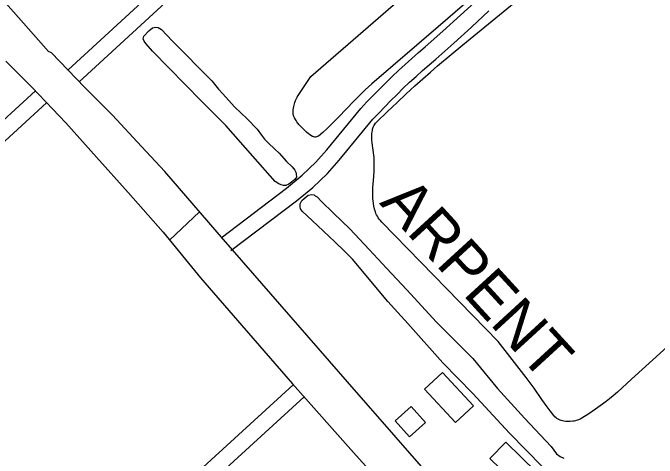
# Model space of a CAD drawing. Extents: x 3704301 to 3742427, y 506229 to 532009.
# Drawn here: x 3732090 to 3733281, y 520096 to 520919 of the extents above; entities that cross this region are included whole.
import ezdxf

# ---------------------------------------------------------------- set-up
doc = ezdxf.new("R2010")
doc.units = 0
for name, color, linetype in [('V-BLDG-OTLN', 7, 'Continuous'), ('V-RIVR-IDEN', 7, 'Continuous'), ('V-ROAD-CNTR', 7, 'Continuous'), ('V-SITE-VEGE', 7, 'Continuous'), ('V-TOPO-SHOR', 7, 'Continuous')]:
    doc.layers.add(name, color=color, linetype=linetype)

msp = doc.modelspace()

# ---------------------------------------------------------------- linework, layer by layer
at = {"layer": 'V-BLDG-OTLN'}
for points in [[(3732908, 520162.2), (3732851.1, 520223.7), (3732884.3, 520254.4), (3732941.2, 520193)], [(3732826.3, 520192), (3732796.5, 520165.3), (3732823.3, 520135.6), (3732853, 520162.3)], [(3733028.9, 520040.1), (3732971.7, 520095.6), (3733001.1, 520125.8), (3733058.3, 520070.4)]]:
    msp.add_lwpolyline(points, close=True, dxfattribs=at)
at = {"layer": 'V-ROAD-CNTR'}
for points in [[(3732191.7, 520814.2), (3733157.1, 521700.5)], [(3732212, 520792.1), (3733177.3, 521678.3)], [(3732161, 520845.3), (3732155.5, 520847.6), (3732011.2, 521011.1)], [(3732474.6, 520503.8), (3732595.4, 520595.3), (3732624.3, 520619.1), (3732650, 520643.1), (3732670.2, 520666.2), (3732732.9, 520742.5), (3732744.4, 520754.9), (3732755.8, 520766.8), (3732767.4, 520778.5), (3732779.1, 520790.2), (3732791, 520801.6), (3732803, 520813), (3732815.2, 520824.1), (3732827.5, 520835.1), (3732839.9, 520846), (3732852.2, 520856.5), (3732884.9, 520885.7), (3732917.4, 520915.2), (3732949.8, 520944.9)], [(3732492.8, 520479.9), (3732613.9, 520571.8), (3732644.1, 520596.5), (3732671.6, 520622.2), (3732693.1, 520646.8), (3732755.5, 520722.7), (3732766.2, 520734.2), (3732777.4, 520745.9), (3732788.7, 520757.4), (3732800.1, 520768.7), (3732811.7, 520779.9), (3732823.4, 520791), (3732835.3, 520801.9), (3732847.3, 520812.7), (3732859.5, 520823.3), (3732872, 520833.9), (3732904.9, 520863.4), (3732937.6, 520893), (3732970.1, 520922.8)], [(3734663.6, 518083.8), (3734467.5, 518287.2), (3734189, 518588.4), (3734008.1, 518780.7), (3733923.9, 518870.7), (3733845, 518953.3), (3733772, 519049.9), (3733686.5, 519158.7), (3733618.9, 519235.5), (3733578.6, 519280.5), (3733492.7, 519373.5), (3733300, 519576.5), (3732978.3, 519928.7), (3732708.3, 520237.1), (3732479, 520500.7), (3732370.3, 520626.2), (3732327.4, 520672.5), (3732273.6, 520730.3), (3732222.1, 520782.2), (3732161, 520845.3)], [(3732076.2, 520829.8), (3732125.2, 520781.1), (3732187.6, 520716), (3732244, 520652.9), (3732302.5, 520587.4), (3732367.3, 520514.1), (3732436.4, 520429.6), (3732513.2, 520341.7), (3732606.8, 520233.8), (3732724.7, 520101.2), (3732882.7, 519926.5), (3733194.9, 519586.4), (3733371, 519390.9)], [(3731175, 519898.8), (3732131.6, 520775)], [(3731814.4, 520443.8), (3732151.8, 520752.8)], [(3732379.3, 520499.4), (3732434.9, 520551.7)], [(3732608, 520231.8), (3731654.2, 519360.5)], [(3732628.3, 520209.6), (3731674.4, 519338.3)]]:
    msp.add_lwpolyline(points, dxfattribs=at)
at = {"layer": 'V-SITE-VEGE'}
for points in [[(3733069.3, 521060.6), (3732876.1, 520893.7), (3732753.7, 520788.3), (3732747.2, 520782.6), (3732741.2, 520777), (3732730.1, 520766.2), (3732720.6, 520756.5), (3732691.9, 520726.4), (3732682.8, 520717.1), (3732675.8, 520710.3), (3732670.6, 520705.4), (3732662.7, 520698.3), (3732654.7, 520691.7), (3732652.9, 520690.6), (3732651.2, 520690), (3732649.5, 520689.8), (3732647.9, 520689.8), (3732646.3, 520690.1), (3732644.8, 520690.6), (3732643.4, 520691.1), (3732640.6, 520692.6), (3732638.2, 520694.2), (3732636.1, 520695.7), (3732632.4, 520698.9), (3732626.9, 520704.1), (3732624.3, 520706.8), (3732619, 520712.6), (3732616.6, 520715.5), (3732614.7, 520717.9), (3732613.2, 520720.1), (3732612, 520722), (3732610.3, 520725.4), (3732609.3, 520728), (3732608.7, 520729.9), (3732608.1, 520732.9), (3732607.9, 520735.9), (3732608, 520739.8), (3732608.4, 520743.2), (3732609, 520746.3), (3732609.6, 520749), (3732611, 520753.7), (3732612.3, 520757.1), (3732613.4, 520759.6), (3732615.2, 520763.3), (3732617.3, 520766.7), (3732640.9, 520801.9), (3733046, 521153.2)], [(3733312.5, 520314), (3733234, 520242.4), (3733207.6, 520218.6), (3733199.9, 520211.8), (3733193, 520206.1), (3733186.8, 520201.3), (3733175.7, 520193), (3733167.3, 520187.1), (3733154.5, 520178.5), (3733141.7, 520170.3), (3733138.9, 520168.7), (3733136, 520167.4), (3733133.2, 520166.4), (3733130.4, 520165.6), (3733127.7, 520165), (3733125.1, 520164.5), (3733120.1, 520164), (3733115.8, 520164), (3733112, 520164.3), (3733108.7, 520164.8), (3733106, 520165.4), (3733103.6, 520166.1), (3733101.6, 520166.8), (3733098.3, 520168.3), (3733095.9, 520169.6), (3733094.3, 520170.8), (3733092.1, 520172.7), (3733090.1, 520174.9), (3733083.3, 520183.6), (3733077.5, 520191.3), (3733067.8, 520204.9), (3733053.4, 520225.4), (3733046.1, 520235.5), (3733038.6, 520245.5), (3732987.1, 520311.8), (3732771.7, 520532.7), (3732769.3, 520535.4), (3732767.2, 520538), (3732765.3, 520540.7), (3732763.7, 520543.4), (3732762.3, 520546.1), (3732761.1, 520548.8), (3732760.1, 520551.5), (3732758.4, 520556.8), (3732757.2, 520562), (3732756.3, 520567), (3732755.8, 520571.8), (3732755.4, 520576.3), (3732755.3, 520580.7), (3732755.2, 520589), (3732755.5, 520596.4), (3732756.3, 520609.4), (3732757.5, 520626.4), (3732757.9, 520637), (3732758, 520642.2), (3732757.9, 520647.3), (3732757.7, 520651.8), (3732757.2, 520656.1), (3732754, 520678.9), (3732753.5, 520684.3), (3732753.2, 520689), (3732753.3, 520693), (3732753.5, 520696.5), (3732753.9, 520699.5), (3732754.4, 520702), (3732754.9, 520704.2), (3732756.2, 520707.8), (3732757.4, 520710.5), (3732758.5, 520712.4), (3732760.5, 520715.2), (3732762.8, 520717.8), (3732781.8, 520736.6), (3732800, 520753.9), (3732817, 520769.8), (3732833, 520784.3), (3732847.9, 520797.6), (3732862, 520809.9), (3732875.2, 520821.3), (3732900, 520842.2), (3732921.7, 520860.2), (3733016.7, 520937.9)]]:
    msp.add_lwpolyline(points, dxfattribs=at)
at = {"layer": 'V-TOPO-SHOR'}
for points in [[(3732614.1, 520615.6), (3732611.3, 520611.2), (3732608.1, 520608.7), (3732605.1, 520606.2), (3732600.1, 520602.7), (3732594.2, 520600.4), (3732590.1, 520600.5), (3732585.9, 520601.5), (3732581.6, 520603.3), (3732574.8, 520607.9), (3732533.6, 520654.7), (3732483.7, 520710.9), (3732438.3, 520755.8), (3732347.8, 520848.6), (3732335.7, 520862.8), (3732332.4, 520867.3), (3732330.6, 520871.3), (3732331.5, 520876.2), (3732340.8, 520885.8), (3732347.9, 520891.4), (3732354.2, 520893.1), (3732358.3, 520892.5), (3732364.3, 520888.8), (3732384.9, 520866.7), (3732457.7, 520793.6), (3732469.7, 520778.4), (3732477.8, 520769.6), (3732499.3, 520745.6), (3732522.7, 520723.4), (3732541.4, 520704.5), (3732549.3, 520693.2), (3732555.1, 520685.8), (3732561.6, 520678.9), (3732574.3, 520667.4), (3732582.1, 520659.8), (3732595.8, 520644.8), (3732606.1, 520634.5), (3732611.1, 520628.3), (3732612.8, 520624.8), (3732613.2, 520622), (3732614.1, 520615.6)], [(3733069.1, 520080.4), (3733008.3, 520142.7), (3732940.3, 520215.6), (3732884.6, 520272.4), (3732819.9, 520344.9), (3732783.2, 520386.1), (3732717.4, 520463.8), (3732703.8, 520478.3), (3732685.3, 520496.2), (3732642.8, 520535.7), (3732625.4, 520552.4), (3732621.2, 520557.4), (3732621.1, 520560.7), (3732620.6, 520566.3), (3732624.2, 520572.6), (3732628.4, 520576.5), (3732635.6, 520582.1), (3732642.6, 520583.7), (3732646.7, 520583), (3732648.8, 520581.1), (3732652.2, 520579.6), (3732659.6, 520571.3), (3732682.5, 520549.3), (3732712.9, 520519.9), (3732748.3, 520482), (3732780.6, 520447.5), (3732818.1, 520407.5), (3732872.8, 520347.9), (3732940.2, 520280.6), (3732985.7, 520225.1), (3733035.9, 520170.3), (3733085.3, 520118.1), (3733095.1, 520104.4), (3733101.9, 520099.3), (3733108.7, 520096.1)]]:
    msp.add_lwpolyline(points, dxfattribs=at)

# ---------------------------------------------------------------- texts
at = {"layer": 'V-RIVR-IDEN'}
msp.add_text('ARPENT', height=83, rotation=312.4831, dxfattribs=at).set_placement((3732766.2, 520567.3))

doc.saveas('drawing.dxf')
